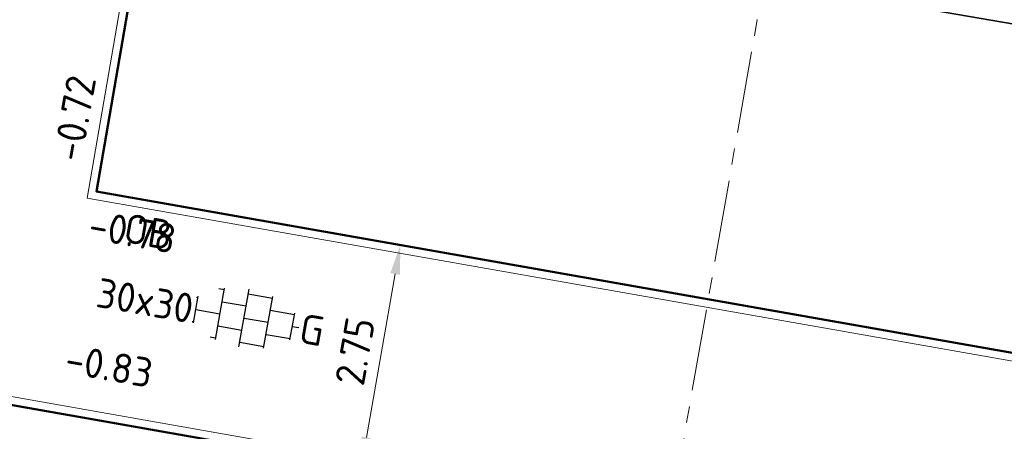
# Model space of a CAD drawing. Header units: metres. Extents: x 2514 to 227642, y 1683 to 852646.
# Tile 324 of 462: x 113996 to 114008, y 426281 to 426286. Entities that reach past the tile are written whole.
import ezdxf
from ezdxf.enums import TextEntityAlignment as Align
from ezdxf.lldxf.tags import DXFTag

# ---------------------------------------------------------------- set-up
doc = ezdxf.new("R2010")
doc.units = ezdxf.units.M
doc.linetypes.add('XX-CENTER', pattern=[8, 5, -1, 1, -1])
doc.layers.get('Defpoints').update_dxf_attribs({"color": 244, "lineweight": 35})
for name, color, linetype, lineweight in [('B-WE-KG-GRENS_PERCEEL-GV', 252, 'KG-PERCEEL', 18), ('B-WE-OG-BEBOUWING-GV', 4, 'Continuous', 35), ('N-WE-VH-KANTOPSLUITING-T18', 1, 'Continuous', 18), ('N-WE-VH-KANTOPSLUITING_ACHTERKANTBAND-G', 1, 'Continuous', 50), ('N-WE-VH-KANTOPSLUITING_OPSLUITBAND_100X200-G', 1, 'Continuous', 18), ('N-WE-VH-M', 7, 'Continuous', 18), ('N-WE-VH-NAP-T18', 1, 'Continuous', 18), ('N-WE-VH-VERHARDING_TEGEL-S', 1, 'Continuous', 25), ('X-XX-AL-VERWIJZING_DOORSNEDE-G', 7, 'XX-CENTER', 18)]:
    doc.layers.add(name, color=color, linetype=linetype, lineweight=lineweight)
doc.styles.add('ISO', font='NLCS-ISO.ttf')
doc.styles.add('NLCS-ISO', font='NLCS-ISO.ttf', dxfattribs={"height": 1.8})
doc.styles.add('NLCS-ISO-M200-T18', font='NLCS-ISO.ttf', dxfattribs={"height": 0.36})
doc.styles.get("Standard").update_dxf_attribs({"font": 'romans'})
tags = doc.linetypes.add('KG-PERCEEL', pattern='A,5.5,-2,["P",Standard,S=1.8,R=0,X=-0.5,Y=-0.9],-2,5.5,-2,[5,NLCS.SHX,S=0.75,R=0,X=0,Y=0],-2', length=19).pattern_tags.tags
tags[6] = DXFTag(74, 10)
doc.dimstyles.new('NLCS-M200-T18-PIJL_L2_H1', dxfattribs={"dimscale": 0.2, "dimtxt": 2.5, "dimasz": 1.8, "dimexe": 2, "dimexo": 2, "dimgap": 0.7, "dimtad": 1, "dimzin": 0, "dimdsep": 46, "dimtxsty": 'NLCS-ISO-M200-T18', "dimcen": 0, "dimdle": 2, "dimclrd": 256, "dimclre": 256, "dimclrt": 1, "dimadec": 1, "dimazin": 0, "dimtfac": 1, "dimtdec": 3, "dimtofl": 0, "dimtmove": 0, "dimatfit": 3, "dimfxl": 2, "dimfxlon": 1, "dimtfillclr": 256, "dimtolj": 1, "dimtzin": 0, "dimlwd": -1, "dimlwe": -1, "dimarcsym": 0})

# ---------------------------------------------------------------- blocks, each defined once
blk = doc.blocks.new('SVH-TEGEL_300X300_DUN_HALFST_KL-SO')
for p, q in [((-1.837, 1.5), (-1.5, 1.5)), ((-1.5, -1.6), (-1.5, 1.6)), ((0, -1.784), (0, 1.784)), ((0, 1.5), (1.5, 1.5)), ((1.5, -1.6), (1.5, 1.6)), ((-3.08, 0.75), (-3, 0.75)), ((-3, -0.835), (-3, 0.835)), ((-1.5, 0.75), (0, 0.75)), ((1.5, 0.75), (3, 0.75)), ((3, -0.835), (3, 0.835)), ((-3, 0), (-1.5, 0)), ((0, 0), (1.5, 0)), ((3, 0), (3.395, 0)), ((-3.08, -0.75), (-3, -0.75)), ((-1.5, -0.75), (0, -0.75)), ((1.5, -0.75), (3, -0.75)), ((-1.837, -1.5), (-1.5, -1.5)), ((0, -1.5), (1.5, -1.5))]:
    blk.add_line(p, q)
at = {"style": 'NLCS-ISO'}
blk.add_attdef('FORMAAT', text='', height=1.8, dxfattribs=at).set_placement((-3.18, 0), align=Align.MIDDLE_RIGHT)
blk.add_attdef('KLEUR', text='', height=1.8, dxfattribs=at).set_placement((3.495, 0), align=Align.MIDDLE_LEFT)
at = {"style": 'NLCS-ISO', "flags": 1}
blk.add_attdef('FUNCTIE', text='', height=1.8, dxfattribs=at).set_placement((0.116, -3.585), align=Align.MIDDLE_CENTER)
blk = doc.blocks.new('*D431')
at = {"layer": 'Defpoints', "color": 0, "transparency": 16777216}
for p in [(113998.985, 426283.59), (114000.285, 426283.361), (113998.508, 426280.882)]:
    blk.add_point(p, dxfattribs=at)
at = {"layer": 'N-WE-VH-M', "transparency": 16777216}
for p, q in [((113999.891, 426283.43), (114000.679, 426283.292)), ((113999.87, 426281.007), (114000.222, 426283.007)), ((113999.414, 426280.722), (114000.202, 426280.583))]:
    blk.add_line(p, q, dxfattribs=at)
for points in [[(114000.163, 426283.017), (114000.281, 426282.996), (114000.285, 426283.361)], [(113999.811, 426281.018), (113999.929, 426280.997), (113999.808, 426280.653)]]:
    blk.add_solid(points, dxfattribs=at)
at = {"layer": 'N-WE-VH-M', "color": 1, "transparency": 16777216, "insert": (113999.731, 426282.062), "char_height": 0.36, "attachment_point": 5, "rotation": 80.0136, "style": 'NLCS-ISO-M200-T18'}
blk.add_mtext('\\A1;2.75', dxfattribs=at)

msp = doc.modelspace()

# ---------------------------------------------------------------- linework, layer by layer
at = {"layer": 'B-WE-KG-GRENS_PERCEEL-GV', "ltscale": 0.2}
msp.add_lwpolyline([(114023.711, 426283.328), (114024.784, 426289.467), (113998.304, 426294.08), (113997.233, 426287.874)], close=True, dxfattribs=at)
at = {"layer": 'B-WE-OG-BEBOUWING-GV'}
msp.add_lwpolyline([(114012.197, 426291.66), (114003.278, 426293.214), (114002.204, 426287.021), (114011.127, 426285.489)], close=True, dxfattribs=at)
at = {"layer": 'N-WE-VH-KANTOPSLUITING_ACHTERKANTBAND-G', "ltscale": 0.2}
msp.add_line((113988.886, 426282.576), (114023.273, 426276.521), dxfattribs=at)
msp.add_lwpolyline([(114031.606, 426307.066), (114001.44, 426312.247), (113996.567, 426284.016), (114026.615, 426278.725), (114036.294, 426333.692), (114032.356, 426334.385)], dxfattribs=at)
at = {"layer": 'N-WE-VH-KANTOPSLUITING_OPSLUITBAND_100X200-G', "ltscale": 0.2}
msp.add_line((113988.805, 426282.692), (114023.388, 426276.602), dxfattribs=at)
at = {"layer": 'N-WE-VH-KANTOPSLUITING_OPSLUITBAND_100X200-G', "ltscale": 0.2, "flags": 128}
msp.add_lwpolyline([(114031.623, 426307.165), (114001.358, 426312.362), (113996.452, 426283.934), (114026.697, 426278.609), (114036.41, 426333.773), (114032.373, 426334.483)], dxfattribs=at)
at = {"layer": 'X-XX-AL-VERWIJZING_DOORSNEDE-G', "ltscale": 0.2, "flags": 128}
msp.add_lwpolyline([(114004.859, 426287.298), (113999.998, 426259.587)], dxfattribs=at)

# ---------------------------------------------------------------- block references
at = {"layer": 'N-WE-VH-VERHARDING_TEGEL-S', "xscale": 0.2, "yscale": 0.2, "zscale": 0.2, "rotation": 350.0135621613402}
msp.add_blockref('SVH-TEGEL_300X300_DUN_HALFST_KL-SO', (113998.373, 426282.468), dxfattribs=at).add_auto_attribs({'FORMAAT': '30x30', 'KLEUR': 'G'})

# ---------------------------------------------------------------- texts
at = {"layer": 'N-WE-VH-KANTOPSLUITING-T18', "style": 'NLCS-ISO-M200-T18'}
msp.add_text('OB', height=0.36, rotation=350.05, dxfattribs=at).set_placement((113996.882, 426283.398))
at = {"layer": 'N-WE-VH-NAP-T18', "style": 'ISO'}
for s, rotation, p in [('-0.72', 80.1086, (113996.387, 426284.365)), ('-0.78', 350.05, (113996.451, 426283.436)), ('-0.83', 350.05, (113996.163, 426281.797))]:
    msp.add_text(s, height=0.36, rotation=rotation, dxfattribs=at).set_placement(p)

# ---------------------------------------------------------------- dimensions: what is measured, and where the dimension line sits
at = {"layer": 'N-WE-VH-M'}
dim = msp.add_linear_dim(base=(114000.285, 426283.361), p1=(113998.508, 426280.882), p2=(113998.985, 426283.59), angle=80.0136, dimstyle='NLCS-M200-T18-PIJL_L2_H1', override={"dimclrt": 1}, dxfattribs=at)
dim.commit()
dim.dimension.update_dxf_attribs({"geometry": '*D431', "text_midpoint": (113999.731, 426282.062)})

doc.saveas('drawing.dxf')
